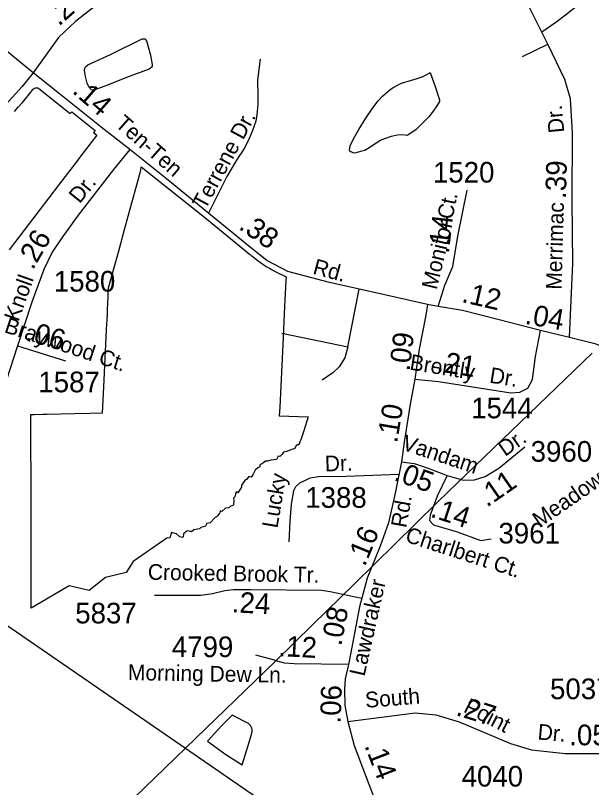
# Model space of a CAD drawing. Extents: x 2001466 to 2224147, y 644118 to 847247.
# Drawn here: x 2067521 to 2071005, y 703710 to 708382 of the extents above; entities that cross this region are included whole.
import ezdxf

# ---------------------------------------------------------------- set-up
doc = ezdxf.new("R2010")
doc.units = 0
for name, color, linetype in [('Exist Boundary Political City Limit New', 7, 'Continuous'), ('Exist Hydrographic Misc Water Feature', 7, 'Continuous'), ('Exist Road Non-System Type 51', 7, 'Continuous'), ('Exist Road Non-System Type 51 Label', 7, 'Continuous'), ('Exist Road Secondary Mileage Hundredths English Label', 7, 'Continuous'), ('Exist Road Secondary Type 51 Attributed', 7, 'Continuous'), ('Exist Road Secondary Type 51 Label', 7, 'Continuous'), ('Exist Road Secondary Type 51 Number Label', 7, 'Continuous'), ('Exist Utilities Electrical Transmission Line', 7, 'Continuous'), ('Map Preparation Boundary City Limit Buffer Line', 7, 'Continuous')]:
    doc.layers.add(name, color=color, linetype=linetype)

msp = doc.modelspace()

# ---------------------------------------------------------------- linework, layer by layer
at = {"layer": 'Exist Boundary Political City Limit New'}
for points in [[(2067514.6, 707800.9), (2067538.6, 707826.7), (2067562.1, 707852.9), (2067584.9, 707879.7), (2067607.1, 707906.9), (2067628.9, 707934.7), (2067631.8, 707937.8), (2067635.2, 707940.3), (2067639, 707942.2), (2067643.1, 707943.4), (2067647.4, 707944), (2067651.6, 707943.8), (2067655.9, 707942.8), (2067659.8, 707941.2), (2067663.4, 707938.9)], [(2067663.4, 707938.9), (2067852.1, 707787.9), (2067861.9, 707799.2), (2068003.5, 707685.9), (2067994.2, 707673.8), (2068013.8, 707658.2), (2067911.2, 707524.1), (2067896.4, 707504.8), (2067781, 707353.9), (2067664, 707200.9), (2067482.9, 706964.1)], [(2068118.6, 706857.6), (2068143.9, 706949.4), (2068166.4, 707031.4), (2068169.1, 707041.4), (2068215.8, 707211.4), (2068265.4, 707392.5), (2068279.9, 707445.1), (2068282.1, 707465.6), (2068654.4, 707169.4), (2068934.6, 706939.6), (2068940.4, 706934.9), (2068946.6, 706929.8), (2068950, 706927), (2068989.8, 706896.8), (2069003, 706887), (2069023.9, 706872.9), (2069038.1, 706863.8), (2069057.1, 706852.2), (2069060.9, 706849.9), (2069070.1, 706844.6), (2069096.5, 706830.1), (2069158, 706800.9), (2069157.9, 706796.9), (2069157, 706778.8), (2069149.2, 706621.4), (2069142.5, 706481.1), (2069140, 706430.6), (2069130, 706224.1), (2069119.6, 706010.9), (2069117, 705958.8), (2069291.2, 705953.1), (2069264.5, 705867.9), (2069247.9, 705815), (2069240.2, 705801.6), (2069237.5, 705789.6), (2069237, 705787.6)], [(2069237, 705787.6), (2069229.1, 705781.9), (2069223.1, 705782), (2069220.6, 705782), (2069219.6, 705780.1), (2069209.9, 705762.6), (2069186.5, 705754.4), (2069161.9, 705744.1), (2069144.9, 705740.2), (2069143.5, 705739.9), (2069142.9, 705739.1), (2069133.5, 705728.4), (2069119.5, 705713.3), (2069110.8, 705715.4), (2069099.4, 705695.3), (2069066.2, 705691.6), (2069045.4, 705684.3), (2069040.8, 705684.6), (2069032.5, 705685.2), (2069017.2, 705672.1), (2069015.2, 705670.4), (2069003.6, 705664.5), (2069002.8, 705664.4), (2068999, 705663.7), (2068999, 705662.4), (2068999.1, 705650.2), (2068986.2, 705644.9), (2068971.5, 705631.2), (2068958.1, 705606.3), (2068946.4, 705587.6), (2068937.4, 705589.9), (2068932.1, 705591.4), (2068918.5, 705574.7), (2068907.5, 705569), (2068888, 705540.1), (2068888, 705527.8), (2068866.8, 705494), (2068855, 705499.1), (2068847.4, 705469.2), (2068839.1, 705461.2), (2068841.5, 705449.9), (2068840.4, 705419.7), (2068819.9, 705410.6), (2068811.8, 705402.4), (2068791.6, 705401.1), (2068769.4, 705379.8), (2068758.9, 705385), (2068754.9, 705369.1), (2068741.4, 705352.9), (2068737.2, 705348.1), (2068728.6, 705344.3), (2068699, 705311.4), (2068678.2, 705308.9), (2068671.1, 705292.8), (2068641.4, 705283.2), (2068635, 705276.2), (2068600, 705268.8), (2068585.4, 705258.2), (2068572.9, 705261.9), (2068568.2, 705263.2), (2068556.8, 705261.8), (2068538.2, 705245.7), (2068538, 705243.1), (2068536.2, 705226.4), (2068531.1, 705224), (2068515, 705226.7), (2068512.4, 705229.2), (2068495.2, 705246.2), (2068465.9, 705252.8), (2068454.1, 705221.5), (2068436.4, 705219), (2068234.1, 705078.8), (2068191.2, 705011.2), (2068066.5, 704982), (2067967.9, 704902.2), (2067845.2, 704931.2), (2067617, 704795.6), (2067616.6, 705023.4), (2067616, 705283.3), (2067615.6, 705458.3), (2067615.4, 705608.3), (2067615.1, 705758.3), (2067614.6, 705967.1), (2067634.6, 705967.6), (2067687, 705968.8), (2067711.4, 705969.4), (2067877.9, 705973.4), (2067971.9, 705975.6), (2068048.6, 705977.4), (2068052.4, 706054.4), (2068056.1, 706134), (2068060.1, 706219), (2068063.9, 706310.7), (2068068.4, 706391.9), (2068072.6, 706482.1), (2068077, 706573.7), (2068077.2, 706600.4), (2068082.1, 706681.1), (2068084.6, 706733.6), (2068118.6, 706857.6)]]:
    msp.add_lwpolyline(points, dxfattribs=at)
at = {"layer": 'Exist Hydrographic Misc Water Feature'}
for points in [[(2068193.5, 708007.1), (2068077.6, 707959), (2068001.5, 707930.8), (2067989.6, 707928.9), (2067981.8, 707932.6), (2067967.7, 707944.8), (2067955.8, 707972.6), (2067945.3, 708012.7), (2067939.4, 708048.5), (2067941.4, 708062.8), (2067945.3, 708070.7), (2067959.3, 708082.8), (2067981.2, 708092.8), (2068095.4, 708144.9), (2068287, 708239.2), (2068295, 708241.2), (2068302.7, 708239.2), (2068313, 708227.1), (2068337, 708141.5), (2068347.2, 708085.2), (2068347.2, 708075.5), (2068343.3, 708069.2), (2068339.2, 708065.3), (2068329, 708057.6), (2068193.5, 708007.1)], [(2070061.3, 707946.7), (2070085.1, 707870.5), (2070085.3, 707860.8), (2070069.3, 707834.8), (2070047.5, 707802.8), (2070021.3, 707768.6), (2069943.6, 707692.4), (2069899.7, 707660.5), (2069893.9, 707656.5), (2069887.4, 707656.3), (2069877.5, 707658.2), (2069855.8, 707660.3), (2069831.6, 707658.2), (2069793.7, 707650.2), (2069753.5, 707636), (2069726, 707626), (2069699.8, 707606), (2069665.9, 707584), (2069634.1, 707564), (2069607.9, 707557.9), (2069587.8, 707552), (2069573.9, 707547.6), (2069563.6, 707549.6), (2069551.9, 707555.8), (2069545.8, 707557.5), (2069542.1, 707567.5), (2069546, 707593.6), (2069565.7, 707635.7), (2069597.4, 707691.7), (2069639.5, 707760), (2069683.4, 707821.8), (2069715.3, 707866.1), (2069741.4, 707894.2), (2069787.1, 707933.9), (2069809.1, 707948), (2069831, 707960.1), (2069855.2, 707972.3), (2069909.3, 707988.4), (2069950.7, 708000.3), (2069980.9, 708010.4), (2070009.2, 708024.4), (2070022.9, 708032.4), (2070029.1, 708036.4), (2070061.3, 707946.7)], [(2068766.6, 704083.1), (2068682.3, 703990.8), (2068792.8, 703911.2), (2068893.1, 703847.3), (2068928.4, 703965.3), (2068950.5, 704039.4), (2068952.1, 704049.3), (2068952.6, 704061.4), (2068950.5, 704069.4), (2068946.2, 704077.3), (2068942.5, 704085.2), (2068936.4, 704091.4), (2068930, 704097.3), (2068832.4, 704149), (2068766.6, 704083.1)]]:
    msp.add_lwpolyline(points, dxfattribs=at)
at = {"layer": 'Exist Road Non-System Type 51'}
for points in [[(2071193.2, 708494.3), (2071141.4, 708499.7), (2071092.2, 708501.1), (2071033.6, 708497), (2070989.9, 708484.7), (2070933.9, 708451.9), (2070846.6, 708383.7), (2070789.3, 708340), (2070704.5, 708280.2)], [(2070587.3, 708133.8), (2070740.3, 708208.7)], [(2069000.1, 708116.3), (2068985.1, 707989.5), (2068987.3, 707892.8), (2068987.3, 707845.5), (2068980.8, 707781), (2068974.4, 707742.3), (2068955, 707686.4), (2068933.6, 707637), (2068916.4, 707598.3), (2068903.5, 707576.8), (2068890.6, 707555.3), (2068871.3, 707527.4), (2068851.9, 707495.1), (2068800.4, 707407), (2068689.4, 707184.9)], [(2069532.2, 706376.4), (2069600, 706726)], [(2069133.1, 706459.7), (2069532.2, 706376.4)], [(2069532.2, 706376.4), (2069513.7, 706310.1), (2069479.8, 706256.1), (2069439.7, 706219.1), (2069376.6, 706175.9)], [(2069175.6, 705197.9), (2069183, 705321.4), (2069190.5, 705422.4), (2069194.3, 705448.6), (2069199.9, 705480.4), (2069205.5, 705508.5), (2069216.7, 705531), (2069241, 705553.4), (2069278.4, 705572.1), (2069302.7, 705583.4), (2069353.2, 705592.7), (2069521.5, 705594.6), (2069840.7, 705607.1)]]:
    msp.add_lwpolyline(points, dxfattribs=at)
at = {"layer": 'Exist Road Secondary Type 51 Attributed'}
for points in [[(2067628.2, 708035.2), (2067448.3, 708182.1), (2067190.3, 708393.7), (2066882.2, 708648.7), (2066736.2, 708773.5), (2066630.9, 708859.5)], [(2068362.9, 708833), (2068267.4, 708673.8), (2068199.8, 708591), (2068070.9, 708493.8), (2067884.7, 708344.1), (2067781.6, 708247.7), (2067628.2, 708035.2)], [(2070871.4, 706432.4), (2070891.5, 706882), (2070887.5, 707261.1), (2070890.7, 707672), (2070878.7, 707877.4), (2070843.7, 707993.7), (2070740.3, 708208.7), (2070594.6, 708500.2)], [(2067628.2, 708035.2), (2067561.4, 707951.8), (2067445.8, 707822.3), (2067154.6, 707534.9), (2066929, 707320.1), (2066642.6, 707061.2)], [(2068212.8, 707570.2), (2068039.6, 707706), (2067787.2, 707907.3), (2067628.2, 708035.2)], [(2068212.8, 707570.2), (2068113.5, 707450.5), (2067900.2, 707173.4), (2067800.8, 707036.5), (2067743.5, 706948.9), (2067692.6, 706843.8), (2067620.9, 706647.9), (2067534.2, 706383.5)], [(2070013.2, 706632), (2069764, 706689.8), (2069420, 706765.6), (2069168.3, 706831.9), (2069042.1, 706899.8), (2068933.2, 706986.7), (2068723.3, 707157.2), (2068434.9, 707392.5), (2068212.8, 707570.2)], [(2070077.8, 706620.1), (2070117.6, 706750.6), (2070166.9, 706863.7), (2070197.1, 707046.9), (2070253.3, 707325.6)], [(2070013.2, 706632), (2070002.2, 706567.4), (2069962.4, 706363.6), (2069935.4, 706180.4)], [(2070077.8, 706620.1), (2070013.2, 706632)], [(2070695.9, 706475.1), (2070438.2, 706543), (2070225.2, 706596.7), (2070077.8, 706620.1)], [(2069935.4, 706180.4), (2070080.2, 706167.7), (2070338, 706126.3), (2070517.8, 706099.2), (2070572, 706102.4), (2070619.7, 706126.3), (2070648.4, 706178.8), (2070665.9, 706317.4), (2070695.9, 706475.1)], [(2070871.4, 706432.4), (2070695.9, 706475.1)], [(2071446.6, 705962.6), (2071355.1, 706099.2), (2071277.8, 706203.5), (2071213.1, 706279.3), (2071123.1, 706355), (2071032.8, 706392.9), (2070871.4, 706432.4)], [(2067534.2, 706383.5), (2067443.5, 706101.6), (2067404.5, 705972.6), (2067387, 705910.5), (2067388.6, 705824.5)], [(2067534.2, 706383.5), (2067823.9, 706292.7)], [(2069935.4, 706180.4), (2069907.5, 706030.7), (2069870.9, 705799.8), (2069855, 705680.4)], [(2070131.9, 705597.5), (2070230.6, 705570.5), (2070297.4, 705572.1), (2070361.1, 705592.8), (2070443.8, 705643.7), (2070601.4, 705771.1)], [(2069855, 705680.4), (2069818.4, 705492.4), (2069777, 705312.5), (2069727.7, 705170.7), (2069647.3, 704976.4), (2069616.2, 704856.4)], [(2069855, 705680.4), (2069933, 705670.8), (2070011, 705645.3), (2070131.9, 705597.5)], [(2070131.9, 705597.5), (2070070.6, 705473.3), (2070029.3, 705358.7), (2070024.5, 705326.8), (2070050, 705299.7), (2070191.6, 705256.7), (2070334.8, 705204.2), (2070398.5, 705215.3)], [(2068362.6, 704875.3), (2068642.9, 704875.3), (2068713, 704883.9), (2068788.2, 704902.7), (2068839.5, 704907.8), (2068943.7, 704909.5), (2069372.7, 704904.4), (2069424, 704897.5), (2069616.2, 704856.4)], [(2069616.2, 704856.4), (2069602.7, 704804.4), (2069558.2, 704570.3), (2069535, 704454.3)], [(2069535, 704454.3), (2069206.6, 704458.8), (2069148.1, 704463.7), (2069095.3, 704477.4), (2069087.5, 704480.3), (2068974.2, 704510.6)], [(2069535, 704454.3), (2069515.7, 704367.8), (2069510.4, 704307.5), (2069512.8, 704207.2), (2069530.3, 704110)], [(2069530.3, 704110), (2069939.3, 704162.6), (2070063.5, 704149.9), (2070205.1, 704108.4), (2070514.7, 703976.3), (2070642, 703939.6), (2070844.9, 703916.8), (2071176.7, 703916.8)], [(2069530.3, 704110), (2069569.3, 703965.1), (2069642.5, 703774), (2069706.2, 703603.6), (2069751.5, 703433.2), (2069773.8, 703283.5)]]:
    msp.add_lwpolyline(points, dxfattribs=at)
at = {"layer": 'Exist Utilities Electrical Transmission Line'}
for p, q in [((2070194.4, 705553), (2071008, 706338.8)), ((2069569.3, 704941.4), (2069938, 705303.2)), ((2069320.5, 704697.4), (2069569.3, 704941.4))]:
    msp.add_line(p, q, dxfattribs=at)
for points in [[(2062878, 707468.2), (2062879.5, 707467.3), (2062901.6, 707459.3), (2063013.6, 707411.4), (2063127.6, 707369.7), (2063361.6, 707275.9), (2063547.6, 707204.3), (2063685.7, 707142.5), (2064005.9, 706985), (2064708.9, 706648), (2065486.4, 706275.4), (2066129.2, 705614.5), (2068549.7, 703948.7)], [(2069938, 705303.2), (2070078.3, 705440.8), (2070194.4, 705553)], [(2068549.7, 703948.7), (2069092.3, 704473.5), (2069320.5, 704697.4)], [(2066436.5, 701890.9), (2066453.7, 701909.6), (2067112.4, 702558.6), (2068549.7, 703948.7)], [(2068549.7, 703948.7), (2072543.6, 701192.8), (2074300, 699896.9), (2076270.6, 699782.7)]]:
    msp.add_lwpolyline(points, dxfattribs=at)
at = {"layer": 'Map Preparation Boundary City Limit Buffer Line'}
for points in [[(2067514.6, 707800.9), (2067538.6, 707826.7), (2067562.1, 707852.9), (2067584.9, 707879.7), (2067607.1, 707906.9), (2067628.9, 707934.7), (2067631.8, 707937.8), (2067635.2, 707940.3), (2067639, 707942.2), (2067643.1, 707943.4), (2067647.4, 707944), (2067651.6, 707943.8), (2067655.9, 707942.8), (2067659.8, 707941.2), (2067663.4, 707938.9)], [(2067663.4, 707938.9), (2067852.1, 707787.9), (2067861.9, 707799.2), (2068003.5, 707685.9), (2067994.2, 707673.8), (2068013.8, 707658.2), (2067911.2, 707524.1), (2067896.4, 707504.8), (2067781, 707353.9), (2067664, 707200.9), (2067482.9, 706964.1)], [(2068118.6, 706857.6), (2068143.9, 706949.4), (2068166.4, 707031.4), (2068169.1, 707041.4), (2068215.8, 707211.4), (2068265.4, 707392.5), (2068279.9, 707445.1), (2068282.1, 707465.6), (2068654.4, 707169.4), (2068934.6, 706939.6), (2068940.4, 706934.9), (2068946.6, 706929.8), (2068950, 706927), (2068989.8, 706896.8), (2069003, 706887), (2069023.9, 706872.9), (2069038.1, 706863.8), (2069057.1, 706852.2), (2069060.9, 706849.9), (2069070.1, 706844.6), (2069096.5, 706830.1), (2069158, 706800.9), (2069157.9, 706796.9), (2069157, 706778.8), (2069149.2, 706621.4), (2069142.5, 706481.1), (2069140, 706430.6), (2069130, 706224.1), (2069119.6, 706010.9), (2069117, 705958.8), (2069291.2, 705953.1), (2069264.5, 705867.9), (2069247.9, 705815), (2069240.2, 705801.6), (2069237.5, 705789.6), (2069237, 705787.6)], [(2069237, 705787.6), (2069229.1, 705781.9), (2069223.1, 705782), (2069220.6, 705782), (2069219.6, 705780.1), (2069209.9, 705762.6), (2069186.5, 705754.4), (2069161.9, 705744.1), (2069144.9, 705740.2), (2069143.5, 705739.9), (2069142.9, 705739.1), (2069133.5, 705728.4), (2069119.5, 705713.3), (2069110.8, 705715.4), (2069099.4, 705695.3), (2069066.2, 705691.6), (2069045.4, 705684.3), (2069040.8, 705684.6), (2069032.5, 705685.2), (2069017.2, 705672.1), (2069015.2, 705670.4), (2069003.6, 705664.5), (2069002.8, 705664.4), (2068999, 705663.7), (2068999, 705662.4), (2068999.1, 705650.2), (2068986.2, 705644.9), (2068971.5, 705631.2), (2068958.1, 705606.3), (2068946.4, 705587.6), (2068937.4, 705589.9), (2068932.1, 705591.4), (2068918.5, 705574.7), (2068907.5, 705569), (2068888, 705540.1), (2068888, 705527.8), (2068866.8, 705494), (2068855, 705499.1), (2068847.4, 705469.2), (2068839.1, 705461.2), (2068841.5, 705449.9), (2068840.4, 705419.7), (2068819.9, 705410.6), (2068811.8, 705402.4), (2068791.6, 705401.1), (2068769.4, 705379.8), (2068758.9, 705385), (2068754.9, 705369.1), (2068741.4, 705352.9), (2068737.2, 705348.1), (2068728.6, 705344.3), (2068699, 705311.4), (2068678.2, 705308.9), (2068671.1, 705292.8), (2068641.4, 705283.2), (2068635, 705276.2), (2068600, 705268.8), (2068585.4, 705258.2), (2068572.9, 705261.9), (2068568.2, 705263.2), (2068556.8, 705261.8), (2068538.2, 705245.7), (2068538, 705243.1), (2068536.2, 705226.4), (2068531.1, 705224), (2068515, 705226.7), (2068512.4, 705229.2), (2068495.2, 705246.2), (2068465.9, 705252.8), (2068454.1, 705221.5), (2068436.4, 705219), (2068234.1, 705078.8), (2068191.2, 705011.2), (2068066.5, 704982), (2067967.9, 704902.2), (2067845.2, 704931.2), (2067617, 704795.6), (2067616.6, 705023.4), (2067616, 705283.3), (2067615.6, 705458.3), (2067615.4, 705608.3), (2067615.1, 705758.3), (2067614.6, 705967.1), (2067634.6, 705967.6), (2067687, 705968.8), (2067711.4, 705969.4), (2067877.9, 705973.4), (2067971.9, 705975.6), (2068048.6, 705977.4), (2068052.4, 706054.4), (2068056.1, 706134), (2068060.1, 706219), (2068063.9, 706310.7), (2068068.4, 706391.9), (2068072.6, 706482.1), (2068077, 706573.7), (2068077.2, 706600.4), (2068082.1, 706681.1), (2068084.6, 706733.6), (2068118.6, 706857.6)]]:
    msp.add_lwpolyline(points, dxfattribs=at)

# ---------------------------------------------------------------- texts
at = {"layer": 'Exist Road Non-System Type 51 Label'}
for s, rotation, p in [('Terrene Dr.', 61.607, (2068669.4, 707201.8)), ('Dr.', 1.8114, (2069393.4, 705622.7)), ('Lucky', 80.4865, (2069105.3, 705275.6))]:
    msp.add_text(s, height=95, rotation=rotation, dxfattribs=at).set_placement(p)
at = {"layer": 'Exist Road Secondary Mileage Hundredths English Label'}
for s, rotation, p in [('.20', 41.6453, (2067783.7, 708312.8)), ('.14', 318.8444, (2067859.1, 707917.2)), ('.39', 88.4067, (2070850, 707270.7)), ('.38', 325.3833, (2068864.9, 707093.4)), ('.14', 83.4221, (2070141.7, 706937.5)), ('.26', 60.0201, (2067626.1, 706837)), ('.12', 347.0853, (2070214.6, 706648.6)), ('.04', 349.8712, (2070597.8, 706517)), ('.06', 344.0437, (2067578.6, 706416.3)), ('.09', 83.0915, (2069904.4, 706226.6)), ('.21', 350.8056, (2070064.6, 706230)), ('.10', 80.5414, (2069828.9, 705791.1)), ('.05', 340.1412, (2069803.9, 705571.6)), ('.11', 34.828, (2070372.1, 705402.9)), ('.14', 342.0696, (2070024.7, 705350.1)), ('.16', 67.5281, (2069633.9, 705043)), ('.24', 357.0265, (2068827.4, 704771)), ('.08', 79.2175, (2069491.6, 704563.4)), ('.12', 357.0265, (2069109.2, 704506.2)), ('.06', 88.3523, (2069488.1, 704096.7)), ('.27', 342.5464, (2070179.6, 704150)), ('.14', 291.2436, (2069630.3, 703963.6))]:
    msp.add_text(s, height=125, rotation=rotation, dxfattribs=at).set_placement(p)
msp.add_text('.05', height=125, dxfattribs=at).set_placement((2070870.2, 703966))
at = {"layer": 'Exist Road Secondary Type 51 Label'}
for s, rotation, p in [('Dr.', 95.3505, (2070840.6, 707674.6)), ('Ten-Ten', 318.62, (2068118.8, 707716.4)), ('Dr.', 50.9908, (2067909.4, 707239)), ('Ct.', 78.4464, (2070163.5, 707142.7)), ('Merrimac', 88.4067, (2070823.6, 706721.7)), ('Monitor', 76.5019, (2070068.5, 706718.4)), ('Rd.', 344.9098, (2069314.2, 706819.8)), ('Knoll', 70.4739, (2067539.6, 706524.8)), ('Braywood Ct.', 341.555, (2067448.5, 706466.9)), ('Brently', 350.8056, (2069901.2, 706239.3)), ('Dr.', 350.8056, (2070383.5, 706160.7)), ('Vandam', 341.5625, (2069852.4, 705756.7)), ('Dr.', 34.828, (2070481.6, 705710.6)), ('Meadowview Ct.', 34.6448, (2070689.8, 705279.6)), ('Rd.', 79.81, (2069884.2, 705277.6)), ('Charlbert Ct.', 342.0696, (2069872.5, 705199.7)), ('Crooked Brook Tr.', 358.9719, (2068321.2, 704968)), ('Lawdraker', 77.383, (2069631.6, 704379.3)), ('Morning Dew Ln.', 358.9996, (2068200.6, 704360.8)), ('South', 4.4005, (2069639.4, 704192.6)), ('Point', 332.8946, (2070224.9, 704171.2)), ('Dr.', 355.0521, (2070676.2, 704001.6))]:
    msp.add_text(s, height=95, rotation=rotation, dxfattribs=at).set_placement(p)
at = {"layer": 'Exist Road Secondary Type 51 Number Label'}
for s, p in [('1520', (2070045.9, 707370.5)), ('1580', (2067753.2, 706711)), ('1587', (2067659.7, 706101.8)), ('1544', (2070277.2, 705944.5)), ('3960', (2070636.7, 705681.7)), ('1388', (2069273.6, 705403)), ('3961', (2070442, 705186.9)), ('5837', (2067882.9, 704703.3)), ('4799', (2068466.8, 704499.6)), ('5037', (2070753.9, 704245.1)), ('4040', (2070219.3, 703716.3))]:
    msp.add_text(s, height=125, dxfattribs=at).set_placement(p)

doc.saveas('drawing.dxf')
